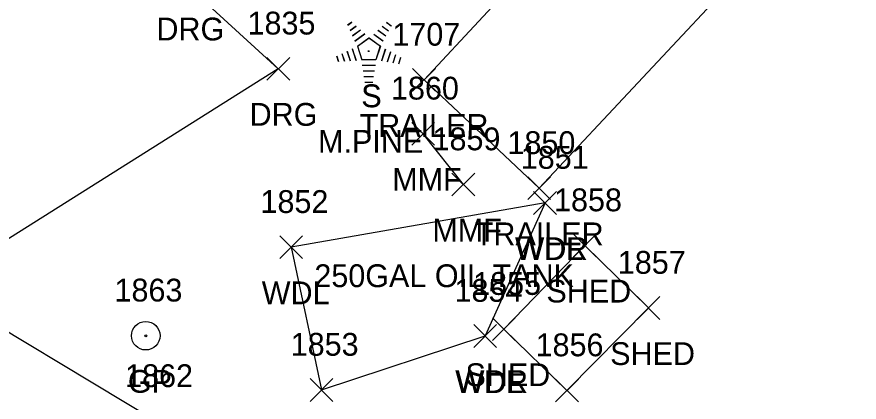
# Model space of a CAD drawing. Extents: x 1477930 to 1480780, y 774090 to 784647.
# Drawn here: x 1479096.5 to 1479170.3, y 774378.4 to 774412.2 of the extents above; entities that cross this region are included whole.
import ezdxf

# ---------------------------------------------------------------- set-up
doc = ezdxf.new("R2010")
doc.units = 0
for name, color, linetype in [('L_A', 7, 'Continuous'), ('L_C', 7, 'Continuous'), ('L_I', 7, 'Continuous'), ('L_TIC', 7, 'Continuous'), ('LAWA', 7, 'Continuous'), ('LBC', 7, 'Continuous'), ('LDEFAULT', 7, 'Continuous'), ('LTC', 7, 'Continuous'), ('R_A', 7, 'Continuous'), ('R_I', 7, 'Continuous'), ('R_TIC', 7, 'Continuous'), ('RDG', 7, 'Continuous'), ('RGP', 7, 'Continuous')]:
    doc.layers.add(name, color=color, linetype=linetype)

msp = doc.modelspace()

# ---------------------------------------------------------------- linework, layer by layer
at = {"layer": 'L_TIC'}
for points in [[(1479131.185, 774405.626), (1479133.185, 774407.626)], [(1479133.185, 774405.626), (1479131.185, 774407.626)], [(1479131.116, 774400.901), (1479133.116, 774402.901)], [(1479133.116, 774400.901), (1479131.116, 774402.901)], [(1479134.632, 774396.455), (1479136.632, 774398.455)], [(1479136.632, 774396.455), (1479134.632, 774398.455)], [(1479141.278, 774396.124), (1479143.278, 774398.124)], [(1479143.278, 774396.124), (1479141.278, 774398.124)], [(1479141.278, 774396.124), (1479143.278, 774398.124)], [(1479143.278, 774396.124), (1479141.278, 774398.124)], [(1479141.79, 774394.832), (1479143.79, 774396.832)], [(1479143.79, 774394.832), (1479141.79, 774396.832)], [(1479141.79, 774394.832), (1479143.79, 774396.832)], [(1479143.79, 774394.832), (1479141.79, 774396.832)], [(1479119.549, 774390.957), (1479121.549, 774392.957)], [(1479121.549, 774390.957), (1479119.549, 774392.957)], [(1479145.271, 774391.107), (1479147.271, 774393.107)], [(1479147.271, 774391.107), (1479145.271, 774393.107)], [(1479145.271, 774391.107), (1479147.271, 774393.107)], [(1479147.271, 774391.107), (1479145.271, 774393.107)], [(1479150.861, 774385.626), (1479152.861, 774387.626)], [(1479152.861, 774385.626), (1479150.861, 774387.626)], [(1479138.181, 774383.775), (1479140.181, 774385.775)], [(1479140.181, 774383.775), (1479138.181, 774385.775)], [(1479138.181, 774383.775), (1479140.181, 774385.775)], [(1479140.181, 774383.775), (1479138.181, 774385.775)], [(1479136.551, 774383.171), (1479138.551, 774385.171)], [(1479138.551, 774383.171), (1479136.551, 774385.171)], [(1479136.551, 774383.171), (1479138.551, 774385.171)], [(1479138.551, 774383.171), (1479136.551, 774385.171)], [(1479122.196, 774378.44), (1479124.196, 774380.44)], [(1479124.196, 774378.44), (1479122.196, 774380.44)], [(1479143.71, 774378.394), (1479145.71, 774380.394)], [(1479145.71, 774378.394), (1479143.71, 774380.394)]]:
    msp.add_lwpolyline(points, dxfattribs=at)
at = {"layer": 'LAWA'}
for points in [[(1479142.79, 774395.832), (1479120.549, 774391.957), (1479123.196, 774379.44), (1479137.551, 774384.171)], [(1479142.79, 774395.832), (1479137.551, 774384.171)]]:
    msp.add_lwpolyline(points, dxfattribs=at)
at = {"layer": 'LBC'}
for points in [[(1479187.686, 774445.679), (1479177.374, 774455.051), (1479151.735, 774427.714), (1479142.552, 774417.774), (1479132.185, 774406.626), (1479142.278, 774397.124)], [(1479187.686, 774445.679), (1479142.278, 774397.124)], [(1479139.181, 774384.775), (1479144.71, 774379.394), (1479151.861, 774386.626), (1479146.271, 774392.107)], [(1479139.181, 774384.775), (1479146.271, 774392.107)]]:
    msp.add_lwpolyline(points, dxfattribs=at)
at = {"layer": 'LDEFAULT'}
msp.add_lwpolyline([(1479135.632, 774397.455), (1479132.116, 774401.901)], dxfattribs=at)
at = {"layer": 'LTC'}
for p, q in [((1479125.491, 774411.444), (1479125.846, 774411.701)), ((1479125.505, 774411.429), (1479125.859, 774411.687)), ((1479128.89, 774411.684), (1479129.309, 774411.379)), ((1479128.903, 774411.67), (1479129.322, 774411.365)), ((1479125.701, 774410.978), (1479126.23, 774411.362)), ((1479125.714, 774410.964), (1479126.243, 774411.348)), ((1479125.911, 774410.512), (1479126.614, 774411.024)), ((1479125.924, 774410.498), (1479126.628, 774411.009)), ((1479126.12, 774410.046), (1479126.999, 774410.684)), ((1479126.133, 774410.032), (1479127.012, 774410.67)), ((1479128.148, 774410.987), (1479128.827, 774410.494)), ((1479128.161, 774410.973), (1479128.84, 774410.479)), ((1479128.519, 774411.336), (1479129.068, 774410.936)), ((1479128.532, 774411.321), (1479129.081, 774410.922)), ((1479126.345, 774409.591), (1479127.356, 774410.326)), ((1479126.358, 774409.577), (1479127.37, 774410.312)), ((1479127.356, 774410.326), (1479128.354, 774409.601)), ((1479127.37, 774410.312), (1479128.367, 774409.587)), ((1479127.776, 774410.639), (1479128.586, 774410.05)), ((1479127.79, 774410.625), (1479128.599, 774410.036)), ((1479125.89, 774409.372), (1479126.221, 774408.353)), ((1479125.903, 774409.358), (1479126.234, 774408.339)), ((1479126.345, 774409.591), (1479126.732, 774408.398)), ((1479126.358, 774409.577), (1479126.745, 774408.384)), ((1479128.354, 774409.601), (1479127.962, 774408.398)), ((1479128.367, 774409.587), (1479127.976, 774408.384)), ((1479128.791, 774409.33), (1479128.453, 774408.291)), ((1479128.804, 774409.316), (1479128.466, 774408.276)), ((1479124.524, 774408.723), (1479124.676, 774408.255)), ((1479124.537, 774408.708), (1479124.689, 774408.24)), ((1479124.979, 774408.939), (1479125.191, 774408.288)), ((1479124.993, 774408.925), (1479125.204, 774408.273)), ((1479125.435, 774409.156), (1479125.706, 774408.321)), ((1479125.448, 774409.142), (1479125.719, 774408.306)), ((1479129.236, 774409.08), (1479128.948, 774408.195)), ((1479129.249, 774409.065), (1479128.961, 774408.181)), ((1479129.68, 774408.83), (1479129.443, 774408.1)), ((1479129.693, 774408.815), (1479129.456, 774408.086)), ((1479130.124, 774408.579), (1479129.938, 774408.005)), ((1479130.138, 774408.565), (1479129.951, 774407.991)), ((1479127.962, 774408.398), (1479126.732, 774408.398)), ((1479127.976, 774408.384), (1479126.745, 774408.384)), ((1479127.924, 774407.898), (1479126.779, 774407.898)), ((1479127.937, 774407.884), (1479126.793, 774407.884)), ((1479127.84, 774407.398), (1479126.852, 774407.398)), ((1479127.853, 774407.384), (1479126.865, 774407.384)), ((1479127.756, 774406.898), (1479126.925, 774406.898)), ((1479127.77, 774406.884), (1479126.938, 774406.884)), ((1479127.673, 774406.398), (1479126.998, 774406.398)), ((1479127.686, 774406.384), (1479127.011, 774406.384))]:
    msp.add_line(p, q, dxfattribs=at)
at = {"layer": 'R_TIC'}
for points in [[(1479118.414, 774406.602), (1479120.414, 774408.602)], [(1479120.414, 774406.602), (1479118.414, 774408.602)]]:
    msp.add_lwpolyline(points, dxfattribs=at)
at = {"layer": 'RDG'}
msp.add_lwpolyline([(1479000.285, 774404.185), (1479014.659, 774390.047), (1479047.464, 774386.408), (1479082.424, 774397.913), (1479092.78, 774404.139), (1479080.31, 774426.656), (1479099.491, 774435.861), (1479111.25, 774415.085), (1479119.414, 774407.602), (1479089.107, 774388.499), (1479108.735, 774376.691), (1479096.509, 774359.631), (1479079.071, 774370.658), (1479068.454, 774377.31), (1479035.786, 774371.215), (1479007.425, 774376.712), (1478987.908, 774394.732)], dxfattribs=at)
at = {"layer": 'RGP'}
msp.add_line((1479107.804, 774384.194), (1479107.804, 774384.194), dxfattribs=at)
for radius in [1.25, 0.0833]:
    msp.add_circle((1479107.804, 774384.194), radius, dxfattribs=at)

# ---------------------------------------------------------------- texts
at = {"layer": 'L_A'}
for s, p in [('S', (1479126.682, 774404.235)), ('S', (1479126.695, 774404.221)), ('TRAILER', (1479126.54, 774401.626)), ('MMF', (1479129.4, 774396.901)), ('MMF', (1479132.916, 774392.455)), ('TRAILER', (1479136.632, 774392.124)), ('TRAILER', (1479136.632, 774392.124)), ('WDR', (1479140.152, 774390.832)), ('WDL', (1479140.208, 774390.832)), ('WDL', (1479117.967, 774386.957)), ('SHED', (1479142.909, 774387.107)), ('SHED', (1479142.909, 774387.107)), ('SHED', (1479148.499, 774381.626)), ('WDR', (1479134.913, 774379.171)), ('WDL', (1479134.968, 774379.171)), ('SHED', (1479135.819, 774379.775)), ('SHED', (1479135.819, 774379.775))]:
    msp.add_text(s, height=2, dxfattribs=at).set_placement(p)
at = {"layer": 'L_C'}
for s, p in [('M.PINE', (1479122.903, 774400.235)), ('250GAL OIL TANK', (1479122.577, 774388.455))]:
    msp.add_text(s, height=2, dxfattribs=at).set_placement(p)
at = {"layer": 'L_I'}
for s, p in [('1707', (1479129.414, 774409.626)), ('1860', (1479129.29, 774404.901)), ('1859', (1479132.931, 774400.455)), ('1850', (1479139.498, 774400.124)), ('1850', (1479139.498, 774400.124)), ('1851', (1479140.664, 774398.832)), ('1851', (1479140.664, 774398.832)), ('1852', (1479117.856, 774394.957)), ('1858', (1479143.578, 774395.107)), ('1858', (1479143.578, 774395.107)), ('1857', (1479149.168, 774389.626)), ('1855', (1479136.488, 774387.775)), ('1855', (1479136.488, 774387.775)), ('1854', (1479134.858, 774387.171)), ('1854', (1479134.858, 774387.171)), ('1853', (1479120.503, 774382.44)), ('1856', (1479141.962, 774382.394))]:
    msp.add_text(s, height=2, dxfattribs=at).set_placement(p)
at = {"layer": 'LTC'}
for p in [(1479127.239, 774409.339), (1479127.252, 774409.325)]:
    msp.add_text('.', height=1.037, rotation=270, dxfattribs=at).set_placement(p)
at = {"layer": 'R_A'}
for s, p in [('DRG', (1479108.738, 774410.085)), ('DRG', (1479116.902, 774402.602)), ('GP', (1479106.237, 774379.194))]:
    msp.add_text(s, height=2, dxfattribs=at).set_placement(p)
at = {"layer": 'R_I'}
for s, p in [('1835', (1479116.721, 774410.602)), ('1863', (1479105.064, 774387.194)), ('1862', (1479105.995, 774379.691))]:
    msp.add_text(s, height=2, dxfattribs=at).set_placement(p)

doc.saveas('drawing.dxf')
